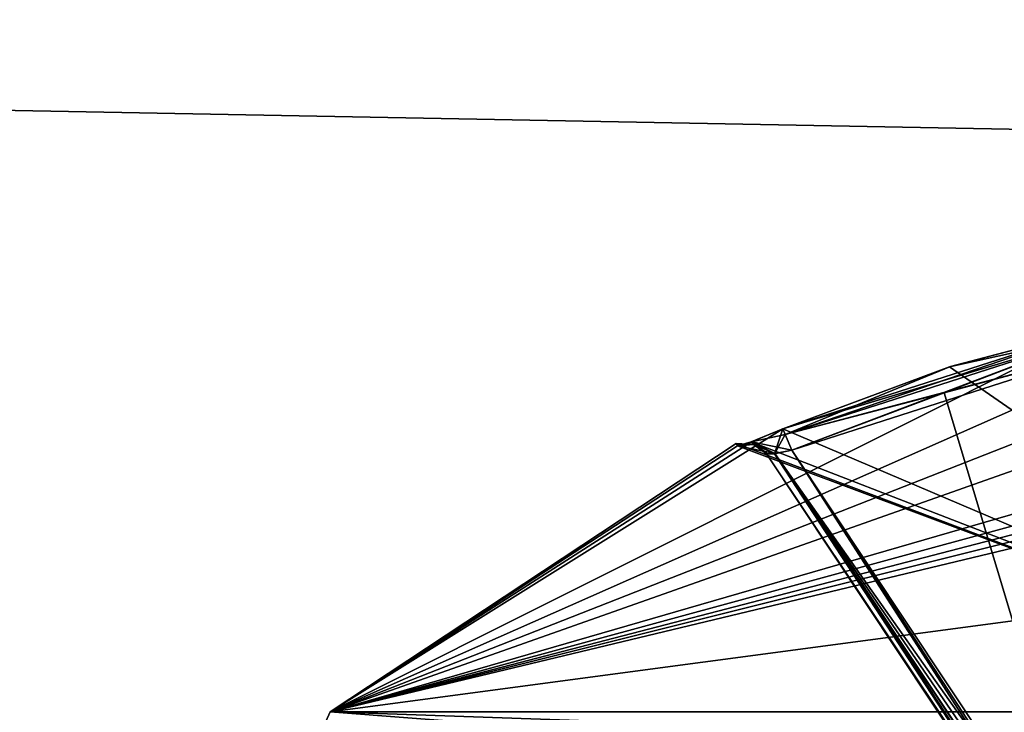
# Model space of a CAD drawing. Extents: x -250 to 250, y -832 to 754.
# Tile 630 of 656: x -156.17 to -151.92, y 678.4 to 681.4. Entities that reach past the tile are written whole.
import ezdxf

# ---------------------------------------------------------------- set-up
doc = ezdxf.new("R2010")
doc.units = 0
doc.header["$LTSCALE"] = 33.374815
for name, color, linetype in [('201', 7, 'CONTINUOUS'), ('2068', 7, 'CONTINUOUS'), ('2086', 7, 'CONTINUOUS'), ('2448', 7, 'CONTINUOUS'), ('2450', 7, 'CONTINUOUS'), ('2941', 7, 'CONTINUOUS'), ('3235', 7, 'CONTINUOUS'), ('3247', 7, 'CONTINUOUS'), ('3248', 7, 'CONTINUOUS'), ('3249', 7, 'CONTINUOUS'), ('3252', 7, 'CONTINUOUS'), ('3255', 7, 'CONTINUOUS'), ('3270', 7, 'CONTINUOUS'), ('3292', 7, 'CONTINUOUS'), ('3293', 7, 'CONTINUOUS'), ('3294', 7, 'CONTINUOUS'), ('3295', 7, 'CONTINUOUS'), ('3296', 7, 'CONTINUOUS')]:
    doc.layers.add(name, color=color, linetype=linetype)

msp = doc.modelspace()

# ---------------------------------------------------------------- linework, layer by layer
at = {"layer": '201', "color": 7, "linetype": 'CONTINUOUS'}
for points in [[(210, 682, -11), (210, 674.2218, -7.7782), (-210, 682, -11), (210, 682, -11)], [(-210, 682, -11), (210, 674.2218, -7.7782), (-210, 674.2218, -7.7782), (-210, 682, -11)], [(210, 674.2218, 7.7782), (210, 682, 11), (-210, 674.2218, 7.7782), (210, 674.2218, 7.7782)], [(210, 682, 11), (-210, 682, 11), (-210, 674.2218, 7.7782), (210, 682, 11)]]:
    msp.add_3dface(points, dxfattribs=at)
at = {"layer": '2068', "color": 7, "linetype": 'CONTINUOUS'}
for points in [[(-150, 678.5, 16.65), (-160.0578, 672.4869, 16.65), (-150, 678.5, 25.05), (-150, 678.5, 16.65)], [(-150, 678.5, 25.05), (-160.0578, 672.4869, 16.65), (-153.5128, 677.8595, 26.42), (-150, 678.5, 25.05)], [(-156.5779, 676.1604, 68.55), (-150, 678.5, 68.55), (-155.1491, 677.0987, 51.65), (-156.5779, 676.1604, 68.55)], [(-155.1491, 677.0987, 51.65), (-150, 678.5, 68.55), (-154.0822, 677.6304, 54.7596), (-155.1491, 677.0987, 51.65)], [(-154.0822, 677.6304, 54.7596), (-150, 678.5, 68.55), (-150, 678.5, 56.75), (-154.0822, 677.6304, 54.7596)]]:
    msp.add_3dface(points, dxfattribs=at)
at = {"layer": '2086', "color": 7, "linetype": 'CONTINUOUS'}
for points in [[(-156.7685, 674.713, 15.65), (-160.0578, 672.4869, 16.65), (-150, 678.5, 16.65), (-156.7685, 674.713, 15.65)], [(-156.7685, 674.713, 15.65), (-150, 678.5, 16.65), (-150, 678.2071, 15.9429), (-156.7685, 674.713, 15.65)]]:
    msp.add_3dface(points, dxfattribs=at)
at = {"layer": '2448', "color": 7, "linetype": 'CONTINUOUS'}
for points in [[(-150, 678.5, 25.05), (-153.5128, 677.8595, 26.42), (-150, 678.4707, 25.1207), (-150, 678.5, 25.05)], [(-153.5128, 677.8595, 26.42), (-150, 678.4, 25.15), (-150, 678.4707, 25.1207), (-153.5128, 677.8595, 26.42)]]:
    msp.add_3dface(points, dxfattribs=at)
at = {"layer": '2450', "color": 7, "linetype": 'CONTINUOUS'}
for points in [[(-154.0822, 677.6304, 54.7596), (-150, 678.5, 56.75), (-153.963, 677.5387, 54.6987), (-154.0822, 677.6304, 54.7596)], [(-153.963, 677.5387, 54.6987), (-150, 678.5, 56.75), (-150, 678.4707, 56.6793), (-153.963, 677.5387, 54.6987)], [(-150, 678.4, 56.65), (-153.963, 677.5387, 54.6987), (-150, 678.4707, 56.6793), (-150, 678.4, 56.65)]]:
    msp.add_3dface(points, dxfattribs=at)
at = {"layer": '2941', "color": 7, "linetype": 'CONTINUOUS'}
for points in [[(-150, 678.5, 68.55), (-156.5779, 676.1604, 68.55), (-150, 678.4707, 68.6207), (-150, 678.5, 68.55)], [(-156.5779, 676.1604, 68.55), (-150, 678.4, 68.65), (-150, 678.4707, 68.6207), (-156.5779, 676.1604, 68.55)]]:
    msp.add_3dface(points, dxfattribs=at)
at = {"layer": '3235', "color": 7, "linetype": 'CONTINUOUS'}
for points in [[(-150.9028, 680.1432, 47.8003), (-150.6084, 680.0625, 47.129), (-154.8333, 678.4038, 48.65), (-150.9028, 680.1432, 47.8003)], [(-151.521, 680.0625, 48.0416), (-150.9028, 680.1432, 47.8003), (-154.8333, 678.4038, 48.65), (-151.521, 680.0625, 48.0416)], [(-154.8333, 678.4038, 48.65), (-150.6084, 680.0625, 47.129), (-150.6083, 679.8968, 46.4989), (-154.8333, 678.4038, 48.65)], [(-152.8767, 679.627, 48.0416), (-151.521, 680.0625, 48.0416), (-154.8333, 678.4038, 48.65), (-152.8767, 679.627, 48.0416)], [(-152.1511, 679.8968, 48.0417), (-151.521, 680.0625, 48.0416), (-152.8767, 679.627, 48.0416), (-152.1511, 679.8968, 48.0417)], [(-152.1559, 679.8953, 49.2582), (-150, 678.4038, 53.4833), (-151.521, 680.0625, 49.2584), (-152.1559, 679.8953, 49.2582)], [(-150.6084, 679.627, 45.7733), (-154.8333, 678.4038, 48.65), (-150.6083, 679.8968, 46.4989), (-150.6084, 679.627, 45.7733)], [(-152.8767, 679.627, 49.2584), (-150, 678.4038, 53.4833), (-152.1559, 679.8953, 49.2582), (-152.8767, 679.627, 49.2584)], [(-153.0115, 679.572, 48.1003), (-152.8767, 679.627, 48.0416), (-154.8333, 678.4038, 48.65), (-153.0115, 679.572, 48.1003)], [(-150.5476, 679.5712, 45.6365), (-154.8333, 678.4038, 48.65), (-150.6084, 679.627, 45.7733), (-150.5476, 679.5712, 45.6365)], [(-153.0135, 679.5712, 49.1976), (-150, 678.4038, 53.4833), (-152.8767, 679.627, 49.2584), (-153.0135, 679.5712, 49.1976)], [(-153.072, 679.5545, 48.2444), (-153.0115, 679.572, 48.1003), (-154.8333, 678.4038, 48.65), (-153.072, 679.5545, 48.2444)], [(-150.4056, 679.5545, 45.578), (-154.8333, 678.4038, 48.65), (-150.5476, 679.5712, 45.6365), (-150.4056, 679.5545, 45.578)], [(-150, 679.564, 45.5717), (-150, 679.0479, 44.6519), (-154.8333, 678.4038, 48.65), (-150, 679.564, 45.5717)], [(-150, 679.564, 45.5717), (-154.8333, 678.4038, 48.65), (-150.203, 679.5616, 45.5732), (-150, 679.564, 45.5717)], [(-150, 678.4038, 53.4833), (-153.0784, 679.564, 48.65), (-154.8333, 678.4038, 48.65), (-150, 678.4038, 53.4833)], [(-153.0784, 679.564, 48.65), (-153.072, 679.5545, 48.2444), (-154.8333, 678.4038, 48.65), (-153.0784, 679.564, 48.65)], [(-150.203, 679.5616, 45.5732), (-154.8333, 678.4038, 48.65), (-150.4056, 679.5545, 45.578), (-150.203, 679.5616, 45.5732)], [(-153.0784, 679.564, 48.65), (-150, 678.4038, 53.4833), (-153.072, 679.5545, 49.0556), (-153.0784, 679.564, 48.65)], [(-153.072, 679.5545, 49.0556), (-150, 678.4038, 53.4833), (-153.0135, 679.5712, 49.1976), (-153.072, 679.5545, 49.0556)], [(-150, 679.0479, 44.6519), (-150, 678.4038, 43.8167), (-154.8333, 678.4038, 48.65), (-150, 679.0479, 44.6519)]]:
    msp.add_3dface(points, dxfattribs=at)
at = {"layer": '3247', "color": 7, "linetype": 'CONTINUOUS'}
for points in [[(-151.5, 679.9651, 49.15), (-151.5, 677.523, 49.15), (-152.1793, 679.7833, 49.15), (-151.5, 679.9651, 49.15)], [(-151.5, 677.523, 49.15), (-152.837, 679.5356, 49.15), (-152.1793, 679.7833, 49.15), (-151.5, 677.523, 49.15)]]:
    msp.add_3dface(points, dxfattribs=at)
at = {"layer": '3248', "color": 7, "linetype": 'CONTINUOUS'}
for points in [[(-151.5, 677.523, 48.15), (-151.5, 679.9651, 48.15), (-152.837, 679.5356, 48.15), (-151.5, 677.523, 48.15)], [(-152.837, 679.5356, 48.15), (-151.5, 679.9651, 48.15), (-152.1793, 679.7833, 48.15), (-152.837, 679.5356, 48.15)]]:
    msp.add_3dface(points, dxfattribs=at)
at = {"layer": '3249', "color": 7, "linetype": 'CONTINUOUS'}
for points in [[(-152.9463, 679.5194, 49.05), (-152.9463, 679.5194, 48.25), (-152.9526, 679.5288, 48.65), (-152.9463, 679.5194, 49.05)], [(-150.804, 676.2947, 48.25), (-152.9463, 679.5194, 48.25), (-150.804, 676.2947, 49.05), (-150.804, 676.2947, 48.25)], [(-150.804, 676.2947, 49.05), (-152.9463, 679.5194, 48.25), (-152.9463, 679.5194, 49.05), (-150.804, 676.2947, 49.05)]]:
    msp.add_3dface(points, dxfattribs=at)
at = {"layer": '3252', "color": 7, "linetype": 'CONTINUOUS'}
for points in [[(-152.9463, 679.5194, 48.25), (-150.7954, 676.3004, 48.2056), (-152.9114, 679.5203, 48.179), (-152.9463, 679.5194, 48.25)], [(-152.9463, 679.5194, 48.25), (-150.804, 676.2947, 48.25), (-150.7954, 676.3004, 48.2056), (-152.9463, 679.5194, 48.25)], [(-151.5, 677.523, 48.15), (-152.837, 679.5356, 48.15), (-152.9114, 679.5203, 48.179), (-151.5, 677.523, 48.15)], [(-151.2505, 677.1012, 48.1533), (-151.5, 677.523, 48.15), (-152.9114, 679.5203, 48.179), (-151.2505, 677.1012, 48.1533)], [(-150.7712, 676.3165, 48.1704), (-151.2505, 677.1012, 48.1533), (-152.9114, 679.5203, 48.179), (-150.7712, 676.3165, 48.1704)], [(-150.7954, 676.3004, 48.2056), (-150.7712, 676.3165, 48.1704), (-152.9114, 679.5203, 48.179), (-150.7954, 676.3004, 48.2056)]]:
    msp.add_3dface(points, dxfattribs=at)
at = {"layer": '3255', "color": 7, "linetype": 'CONTINUOUS'}
for points in [[(-150.804, 676.2947, 49.05), (-152.9463, 679.5194, 49.05), (-152.9125, 679.5201, 49.12), (-150.804, 676.2947, 49.05)], [(-152.837, 679.5356, 49.15), (-150.7712, 676.3165, 49.1296), (-152.9125, 679.5201, 49.12), (-152.837, 679.5356, 49.15)], [(-150.7954, 676.3004, 49.0944), (-150.804, 676.2947, 49.05), (-152.9125, 679.5201, 49.12), (-150.7954, 676.3004, 49.0944)], [(-150.7712, 676.3165, 49.1296), (-150.7954, 676.3004, 49.0944), (-152.9125, 679.5201, 49.12), (-150.7712, 676.3165, 49.1296)], [(-152.837, 679.5356, 49.15), (-151.5, 677.523, 49.15), (-151.2403, 677.0842, 49.1464), (-152.837, 679.5356, 49.15)], [(-150.7712, 676.3165, 49.1296), (-152.837, 679.5356, 49.15), (-151.2403, 677.0842, 49.1464), (-150.7712, 676.3165, 49.1296)]]:
    msp.add_3dface(points, dxfattribs=at)
at = {"layer": '3270', "color": 7, "linetype": 'CONTINUOUS'}
for points in [[(-154.8333, 678.4038, 48.65), (-150, 678.4038, 43.8167), (-155, 678.0312, 48.65), (-154.8333, 678.4038, 48.65)], [(-155, 678.0312, 48.65), (-150, 678.4038, 43.8167), (-150, 678.2353, 43.6936), (-155, 678.0312, 48.65)], [(-150, 678.0312, 53.65), (-154.8333, 678.4038, 48.65), (-155, 678.0312, 48.65), (-150, 678.0312, 53.65)], [(-150, 678.4038, 53.4833), (-154.8333, 678.4038, 48.65), (-150, 678.2353, 53.6064), (-150, 678.4038, 53.4833)], [(-154.8333, 678.4038, 48.65), (-150, 678.0312, 53.65), (-150, 678.2353, 53.6064), (-154.8333, 678.4038, 48.65)]]:
    msp.add_3dface(points, dxfattribs=at)
at = {"layer": '3292', "color": 7, "linetype": 'CONTINUOUS'}
for points in [[(-152.1559, 679.8953, 49.2582), (-151.521, 680.0625, 49.2584), (-151.5155, 680.0371, 49.1823), (-152.1559, 679.8953, 49.2582)], [(-152.8767, 679.627, 49.2584), (-152.1559, 679.8953, 49.2582), (-151.5155, 680.0371, 49.1823), (-152.8767, 679.627, 49.2584)], [(-152.8663, 679.6031, 49.1823), (-152.8767, 679.627, 49.2584), (-151.5155, 680.0371, 49.1823), (-152.8663, 679.6031, 49.1823)], [(-151.5, 679.9651, 49.15), (-152.8663, 679.6031, 49.1823), (-151.5155, 680.0371, 49.1823), (-151.5, 679.9651, 49.15)], [(-151.5, 679.9651, 49.15), (-152.1793, 679.7833, 49.15), (-152.8663, 679.6031, 49.1823), (-151.5, 679.9651, 49.15)], [(-152.1793, 679.7833, 49.15), (-152.837, 679.5356, 49.15), (-152.8663, 679.6031, 49.1823), (-152.1793, 679.7833, 49.15)]]:
    msp.add_3dface(points, dxfattribs=at)
at = {"layer": '3293', "color": 7, "linetype": 'CONTINUOUS'}
for points in [[(-153.0135, 679.5712, 49.1976), (-152.8767, 679.627, 49.2584), (-152.9125, 679.5201, 49.12), (-153.0135, 679.5712, 49.1976)], [(-152.9125, 679.5201, 49.12), (-152.8767, 679.627, 49.2584), (-152.8663, 679.6031, 49.1823), (-152.9125, 679.5201, 49.12)], [(-152.837, 679.5356, 49.15), (-152.9125, 679.5201, 49.12), (-152.8663, 679.6031, 49.1823), (-152.837, 679.5356, 49.15)], [(-153.072, 679.5545, 49.0556), (-153.0135, 679.5712, 49.1976), (-153.0026, 679.5603, 49.0537), (-153.072, 679.5545, 49.0556)], [(-152.9463, 679.5194, 49.05), (-153.0135, 679.5712, 49.1976), (-152.9125, 679.5201, 49.12), (-152.9463, 679.5194, 49.05)], [(-153.0135, 679.5712, 49.1976), (-152.9463, 679.5194, 49.05), (-153.0026, 679.5603, 49.0537), (-153.0135, 679.5712, 49.1976)]]:
    msp.add_3dface(points, dxfattribs=at)
at = {"layer": '3294', "color": 7, "linetype": 'CONTINUOUS'}
for points in [[(-153.072, 679.5545, 48.2444), (-153.0784, 679.564, 48.65), (-153.0026, 679.5603, 49.0537), (-153.072, 679.5545, 48.2444)], [(-153.0784, 679.564, 48.65), (-153.072, 679.5545, 49.0556), (-153.0026, 679.5603, 49.0537), (-153.0784, 679.564, 48.65)], [(-153.0026, 679.5603, 48.2463), (-153.072, 679.5545, 48.2444), (-153.0026, 679.5603, 49.0537), (-153.0026, 679.5603, 48.2463)], [(-152.9526, 679.5288, 48.65), (-152.9463, 679.5194, 48.25), (-153.0026, 679.5603, 48.2463), (-152.9526, 679.5288, 48.65)], [(-152.9463, 679.5194, 49.05), (-152.9526, 679.5288, 48.65), (-153.0026, 679.5603, 48.2463), (-152.9463, 679.5194, 49.05)], [(-152.9463, 679.5194, 49.05), (-153.0026, 679.5603, 48.2463), (-153.0026, 679.5603, 49.0537), (-152.9463, 679.5194, 49.05)]]:
    msp.add_3dface(points, dxfattribs=at)
at = {"layer": '3295', "color": 7, "linetype": 'CONTINUOUS'}
for points in [[(-152.8767, 679.627, 48.0416), (-153.0115, 679.572, 48.1003), (-152.8663, 679.6031, 48.1177), (-152.8767, 679.627, 48.0416)], [(-153.0115, 679.572, 48.1003), (-152.837, 679.5356, 48.15), (-152.8663, 679.6031, 48.1177), (-153.0115, 679.572, 48.1003)], [(-153.0115, 679.572, 48.1003), (-153.072, 679.5545, 48.2444), (-152.9114, 679.5203, 48.179), (-153.0115, 679.572, 48.1003)], [(-152.9114, 679.5203, 48.179), (-153.072, 679.5545, 48.2444), (-153.0026, 679.5603, 48.2463), (-152.9114, 679.5203, 48.179)], [(-152.837, 679.5356, 48.15), (-153.0115, 679.572, 48.1003), (-152.9114, 679.5203, 48.179), (-152.837, 679.5356, 48.15)], [(-152.9463, 679.5194, 48.25), (-152.9114, 679.5203, 48.179), (-153.0026, 679.5603, 48.2463), (-152.9463, 679.5194, 48.25)]]:
    msp.add_3dface(points, dxfattribs=at)
at = {"layer": '3296', "color": 7, "linetype": 'CONTINUOUS'}
for points in [[(-151.521, 680.0625, 48.0416), (-152.1511, 679.8968, 48.0417), (-152.8663, 679.6031, 48.1177), (-151.521, 680.0625, 48.0416)], [(-151.5155, 680.0371, 48.1177), (-151.521, 680.0625, 48.0416), (-152.8663, 679.6031, 48.1177), (-151.5155, 680.0371, 48.1177)], [(-152.837, 679.5356, 48.15), (-151.5155, 680.0371, 48.1177), (-152.8663, 679.6031, 48.1177), (-152.837, 679.5356, 48.15)], [(-152.837, 679.5356, 48.15), (-152.1793, 679.7833, 48.15), (-151.5155, 680.0371, 48.1177), (-152.837, 679.5356, 48.15)], [(-152.1793, 679.7833, 48.15), (-151.5, 679.9651, 48.15), (-151.5155, 680.0371, 48.1177), (-152.1793, 679.7833, 48.15)], [(-152.1511, 679.8968, 48.0417), (-152.8767, 679.627, 48.0416), (-152.8663, 679.6031, 48.1177), (-152.1511, 679.8968, 48.0417)]]:
    msp.add_3dface(points, dxfattribs=at)

doc.saveas('drawing.dxf')
